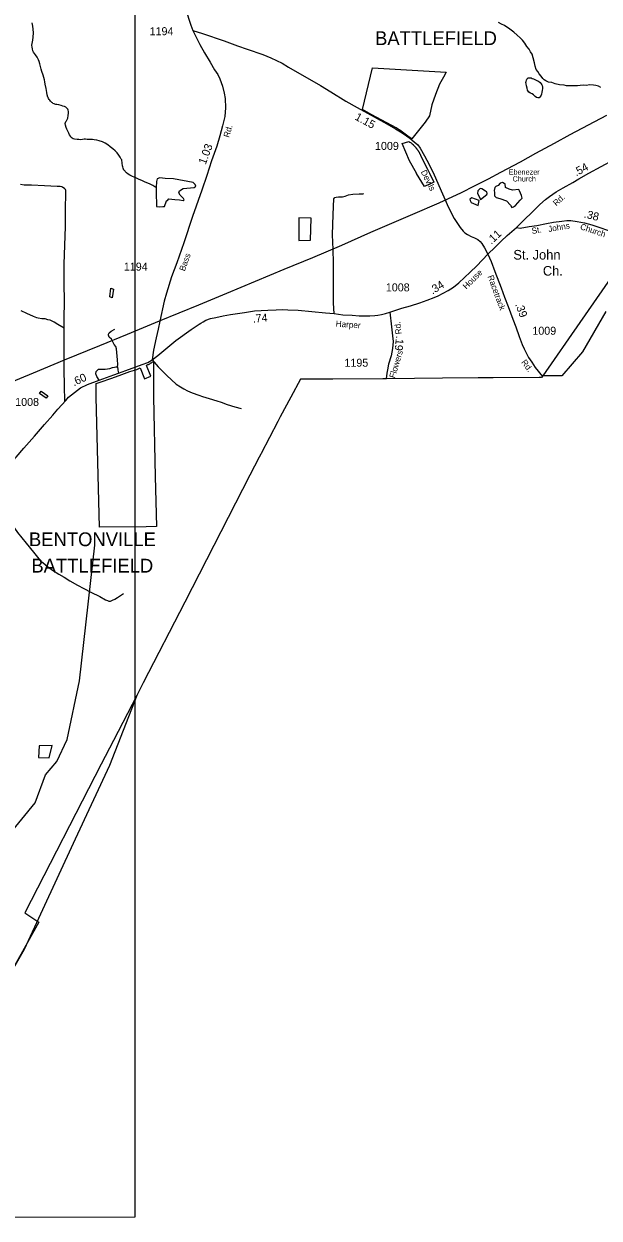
# Model space of a CAD drawing. Extents: x 2082433 to 2279600, y 546599 to 755198.
# Drawn here: x 2207567 to 2216545, y 557259 to 575906 of the extents above; entities that cross this region are included whole.
import ezdxf

# ---------------------------------------------------------------- set-up
doc = ezdxf.new("R2010")
doc.units = 0
for name, color, linetype in [('Exist Boundary Land Use NC Cultural Resources Department', 7, 'Continuous'), ('Exist Boundary Land Use NC Cultural Resources Department Label', 7, 'Continuous'), ('Exist Boundary Political CountyLine', 7, 'Continuous'), ('Exist Boundary Political Fire Districts', 7, 'Continuous'), ('Exist Cultural Church Label', 7, 'Continuous'), ('Exist Cultural Church with Cemetery Label', 7, 'Continuous'), ('Exist Hydrographic Creek Single Shore', 7, 'Continuous'), ('Exist Hydrographic Misc Water Feature', 7, 'Continuous'), ('Exist Hydrographic Pond Under 1500 Sq Ft', 7, 'Continuous'), ('Exist Road Non-System Type 51', 7, 'Continuous'), ('Exist Road Secondary Mileage Hundredths English Label', 7, 'Continuous'), ('Exist Road Secondary Type 51 Attributed', 7, 'Continuous'), ('Exist Road Secondary Type 51 Label', 7, 'Continuous'), ('Exist Road Secondary Type 51 Number Label', 7, 'Continuous'), ('Exist Utilities Electrical Transmission Line', 7, 'Continuous'), ('Map Preparation Inset Cut Line', 7, 'Continuous')]:
    doc.layers.add(name, color=color, linetype=linetype)

msp = doc.modelspace()

# ---------------------------------------------------------------- linework, layer by layer
at = {"layer": 'Exist Boundary Land Use NC Cultural Resources Department'}
for points in [[(2213622, 574112), (2213579, 574139), (2213432, 574244), (2213424, 574250), (2213379, 574281), (2213078, 574445), (2213000, 574488), (2212852, 574571), (2213008, 575221), (2214159, 575153), (2214117, 575075), (2214053, 574963), (2213992, 574805), (2213933, 574640), (2213895, 574471), (2213828, 574373), (2213622, 574112)], [(2213817, 573368), (2213696, 573570), (2213693, 573574), (2213586, 573765), (2213473, 574038), (2213575, 574069), (2213592, 574057), (2213609, 574047), (2213614, 574043), (2213619, 574038), (2213625, 574034), (2213630, 574030), (2213634, 574026), (2213640, 574021), (2213645, 574016), (2213649, 574012), (2213654, 574007), (2213659, 574002), (2213664, 573998), (2213668, 573993), (2213673, 573988), (2213677, 573983), (2213682, 573978), (2213685, 573973), (2213690, 573967), (2213698, 573957), (2213702, 573952), (2213706, 573946), (2213710, 573941), (2213714, 573935), (2213717, 573930), (2213721, 573924), (2213724, 573919), (2213728, 573913), (2213731, 573907), (2213735, 573901), (2213738, 573896), (2213741, 573890), (2213744, 573884), (2213747, 573878), (2213750, 573872), (2213753, 573866), (2213755, 573860), (2213758, 573854), (2213763, 573841), (2213860, 573650), (2213897, 573575), (2213966, 573433), (2213817, 573368)], [(2208747, 568047), (2208696, 570076), (2208695, 570289), (2208757, 570313), (2208940, 570376), (2209094, 570432), (2209218, 570476), (2209329, 570511), (2209382, 570533), (2209450, 570365), (2209549, 570406), (2209479, 570573), (2209484, 570575), (2209493, 570580), (2209502, 570585), (2209512, 570590), (2209522, 570595), (2209531, 570600), (2209540, 570605), (2209550, 570611), (2209559, 570616), (2209568, 570622), (2209577, 570628), (2209588, 570634), (2209588, 570315), (2209589, 570076), (2209617, 568837), (2209635, 568056), (2209476, 568055), (2208747, 568047)]]:
    msp.add_lwpolyline(points, dxfattribs=at)
at = {"layer": 'Exist Boundary Political CountyLine'}
msp.add_lwpolyline([(2216652, 571417), (2216288, 570784), (2215964, 570408), (2215665, 570408), (2215648, 570384), (2215607, 570384), (2214893, 570378), (2214658, 570377), (2214098, 570373), (2213228, 570366), (2213168, 570366), (2212391, 570360), (2212328, 570360), (2212305, 570360), (2212021, 570358), (2211884, 570357), (2211732, 570076), (2211565, 569769), (2211528, 569697), (2211400, 569449), (2211271, 569198), (2211266, 569188), (2211241, 569140), (2211095, 568857), (2210078, 566878), (2209429, 565617), (2209375, 565511), (2209371, 565502), (2209328, 565420), (2208904, 564324), (2208365, 563176), (2207573, 561455), (2206922, 560323)], dxfattribs=at)
at = {"layer": 'Exist Boundary Political Fire Districts'}
for points in [[(2216978, 572298), (2216246, 571241), (2215665, 570408), (2215648, 570384), (2215607, 570384), (2214893, 570379), (2214658, 570377), (2214098, 570373), (2213228, 570366), (2213168, 570366), (2212391, 570360), (2212328, 570360), (2212305, 570360), (2212021, 570358), (2211884, 570357), (2211732, 570076), (2211565, 569769), (2211528, 569697), (2211400, 569449), (2211271, 569198), (2211266, 569188), (2211241, 569140), (2211095, 568857), (2210078, 566878), (2209429, 565617), (2209375, 565511), (2209371, 565502), (2209328, 565420), (2208964, 564714), (2208774, 564345), (2207580, 562027)], [(2207580, 562027), (2207798, 561882), (2207036, 560517), (2206863, 560205), (2206788, 560076), (2206512, 559570), (2206201, 559042), (2205964, 558640), (2205959, 558631), (2205767, 558304), (2205369, 557629), (2205029, 557824), (2204203, 558299), (2203821, 558119), (2203413, 558512), (2203412, 558513), (2203257, 558617), (2203132, 558700), (2203121, 558701), (2202644, 558703), (2202424, 558703), (2201761, 558672), (2200077, 558111)]]:
    msp.add_lwpolyline(points, dxfattribs=at)
at = {"layer": 'Exist Hydrographic Creek Single Shore'}
for points in [[(2207814, 575281), (2207804, 575317), (2207794, 575346), (2207772, 575386), (2207748, 575422), (2207717, 575462), (2207705, 575486), (2207699, 575514), (2207695, 575540), (2207692, 575572), (2207697, 575602), (2207702, 575628), (2207706, 575654), (2207712, 575700), (2207715, 575768), (2207711, 575824), (2207706, 575872), (2207696, 575920)], [(2216571, 574913), (2216533, 574933), (2216491, 574944), (2216455, 574950), (2216401, 574952), (2216345, 574945), (2216299, 574949), (2216247, 574943), (2216205, 574939), (2216141, 574936), (2216091, 574940), (2216038, 574941), (2215997, 574947), (2215927, 574953), (2215859, 574970), (2215807, 574990), (2215755, 574996), (2215713, 575019), (2215687, 575031), (2215665, 575053), (2215639, 575091), (2215608, 575124), (2215586, 575160), (2215562, 575192), (2215549, 575244), (2215535, 575300), (2215513, 575376), (2215498, 575433), (2215476, 575469), (2215452, 575511), (2215416, 575555), (2215387, 575603), (2215347, 575652), (2215312, 575688), (2215268, 575732), (2215216, 575774), (2215152, 575821), (2215067, 575878), (2215023, 575904), (2214973, 575926)], [(2209633, 573353), (2209613, 573362), (2209577, 573384), (2209529, 573407), (2209461, 573435), (2209406, 573462), (2209368, 573476), (2209316, 573500), (2209262, 573521), (2209220, 573543), (2209192, 573561), (2209170, 573579), (2209147, 573599), (2209140, 573609), (2209129, 573622), (2209121, 573636), (2209115, 573654), (2209109, 573672), (2209107, 573690), (2209103, 573730), (2209101, 573748), (2209096, 573766), (2209093, 573782), (2209086, 573794), (2209070, 573824), (2209048, 573858), (2209022, 573892), (2208989, 573923), (2208957, 573953), (2208915, 573987), (2208877, 574017), (2208836, 574044), (2208796, 574064), (2208744, 574082), (2208704, 574091), (2208666, 574097), (2208636, 574099), (2208608, 574101), (2208586, 574101), (2208556, 574102), (2208530, 574104), (2208510, 574104), (2208483, 574098), (2208456, 574095), (2208422, 574099), (2208398, 574099), (2208359, 574105), (2208336, 574109), (2208322, 574121), (2208306, 574134), (2208292, 574152), (2208278, 574176), (2208266, 574202), (2208255, 574230), (2208237, 574260), (2208227, 574290), (2208217, 574324), (2208212, 574348), (2208215, 574366), (2208222, 574380), (2208230, 574394), (2208244, 574412), (2208252, 574434), (2208260, 574474), (2208264, 574512), (2208264, 574540), (2208259, 574560), (2208253, 574572), (2208239, 574590), (2208219, 574606), (2208201, 574614), (2208175, 574623), (2208147, 574633), (2208113, 574641), (2208081, 574645), (2208065, 574649), (2208049, 574653), (2208037, 574656), (2208021, 574664), (2208011, 574673), (2208003, 574680), (2207990, 574692), (2207983, 574700), (2207972, 574714), (2207964, 574724), (2207952, 574742), (2207944, 574758), (2207942, 574764), (2207932, 574800), (2207925, 574836), (2207913, 574896), (2207897, 574963), (2207894, 574999), (2207890, 575031), (2207878, 575071), (2207866, 575107), (2207847, 575161), (2207837, 575197), (2207825, 575243), (2207814, 575281)], [(2207280, 563175), (2207742, 563743), (2207906, 564180), (2208079, 564389), (2208244, 564730), (2208437, 565648), (2208672, 567766)]]:
    msp.add_lwpolyline(points, dxfattribs=at)
at = {"layer": 'Exist Hydrographic Misc Water Feature'}
msp.add_lwpolyline([(2208922, 571780), (2208964, 571766), (2208947, 571626), (2208907, 571642), (2208922, 571780)], dxfattribs=at)
at = {"layer": 'Exist Hydrographic Pond Under 1500 Sq Ft'}
for points in [[(2215541, 575040), (2215581, 575018), (2215597, 575010), (2215625, 574990), (2215640, 574969), (2215651, 574955), (2215655, 574943), (2215659, 574917), (2215662, 574895), (2215656, 574867), (2215650, 574839), (2215644, 574811), (2215639, 574791), (2215628, 574777), (2215621, 574761), (2215609, 574750), (2215605, 574749), (2215587, 574750), (2215567, 574756), (2215548, 574774), (2215521, 574796), (2215502, 574812), (2215474, 574823), (2215448, 574842), (2215436, 574857), (2215426, 574871), (2215424, 574901), (2215414, 574939), (2215405, 574969), (2215401, 574989), (2215405, 575007), (2215411, 575029), (2215419, 575045), (2215427, 575053), (2215435, 575061), (2215443, 575063), (2215461, 575065), (2215482, 575061), (2215501, 575054), (2215521, 575048), (2215541, 575040)], [(2209633, 573353), (2209633, 573229), (2209636, 573109), (2209639, 573053), (2209682, 573050), (2209736, 573053), (2209761, 573056), (2209793, 573141), (2209807, 573149), (2209830, 573172), (2209923, 573163), (2209997, 573158), (2210054, 573149), (2210068, 573161), (2210057, 573180), (2210006, 573232), (2209986, 573268), (2209997, 573297), (2210054, 573337), (2210227, 573351), (2210250, 573371), (2210239, 573396), (2210210, 573430), (2209901, 573484), (2209770, 573493), (2209687, 573501), (2209645, 573484), (2209636, 573444), (2209633, 573353)], [(2215063, 573416), (2215037, 573430), (2215002, 573419), (2214968, 573384), (2214933, 573368), (2214915, 573350), (2214907, 573304), (2214910, 573271), (2214912, 573241), (2214912, 573220), (2214938, 573195), (2214996, 573181), (2215101, 573141), (2215160, 573077), (2215181, 573041), (2215209, 573051), (2215240, 573072), (2215314, 573151), (2215344, 573187), (2215332, 573228), (2215302, 573298), (2215291, 573320), (2215194, 573312), (2215142, 573325), (2215086, 573353), (2215076, 573407), (2215063, 573416)], [(2214772, 573292), (2214716, 573328), (2214689, 573334), (2214651, 573298), (2214645, 573260), (2214672, 573210), (2214695, 573166), (2214790, 573240), (2214798, 573260), (2214790, 573281), (2214772, 573292)], [(2214672, 573148), (2214557, 573189), (2214527, 573169), (2214530, 573148), (2214548, 573119), (2214657, 573072), (2214672, 573148)], [(2212049, 572873), (2211856, 572877), (2211856, 572522), (2212042, 572527), (2212049, 572873)], [(2207808, 570135), (2207837, 570170), (2207938, 570096), (2207912, 570060), (2207808, 570135)], [(2208007, 564636), (2207807, 564631), (2207793, 564453), (2207960, 564444), (2208007, 564636)]]:
    msp.add_lwpolyline(points, dxfattribs=at)
at = {"layer": 'Exist Road Non-System Type 51'}
for points in [[(2208195, 571157), (2208198, 571321), (2208200, 571556), (2208196, 571874), (2208198, 572154), (2208206, 572452), (2208214, 572736), (2208218, 573056), (2208223, 573222), (2208220, 573280), (2208220, 573302), (2208214, 573318), (2208200, 573338), (2208174, 573352), (2208160, 573359), (2208134, 573367), (2208084, 573367), (2207890, 573376), (2207686, 573390), (2207570, 573389), (2207514, 573399)], [(2212408, 571382), (2212400, 571543), (2212399, 571820), (2212400, 572174), (2212396, 572382), (2212386, 572611), (2212392, 572930), (2212404, 573176), (2212422, 573193), (2212443, 573200), (2212475, 573204), (2212501, 573204), (2212523, 573203), (2212542, 573203), (2212579, 573217), (2212635, 573239), (2212700, 573245), (2212800, 573250), (2212856, 573252), (2212875, 573255)], [(2208195, 571157), (2208097, 571214), (2208038, 571248), (2208006, 571263), (2207976, 571279), (2207940, 571287), (2207898, 571299), (2207848, 571300), (2207792, 571310), (2207770, 571318), (2207718, 571335), (2207614, 571385), (2207525, 571426)], [(2208205, 570005), (2208199, 570265), (2208197, 570499), (2208196, 570681), (2208197, 570851), (2208198, 571013), (2208195, 571157)], [(2209027, 570553), (2209033, 570590), (2209028, 570659), (2209017, 570773), (2209011, 570831), (2209001, 570866), (2208976, 570899), (2208949, 570951), (2208934, 570984), (2208899, 571016), (2208885, 571043), (2208886, 571063), (2208897, 571084), (2208927, 571106), (2208986, 571139)], [(2209569, 570661), (2209662, 570551), (2209799, 570418), (2209942, 570279), (2210012, 570238), (2210063, 570206), (2210119, 570176), (2210193, 570143), (2210295, 570107), (2210353, 570086), (2210459, 570055), (2210578, 570022), (2210648, 569998), (2210740, 569965), (2210858, 569928), (2210960, 569898)], [(2208740, 570344), (2208705, 570400), (2208692, 570443), (2208694, 570478), (2208710, 570493), (2208733, 570512), (2208766, 570514), (2208801, 570514), (2208836, 570516), (2208910, 570525), (2208949, 570541), (2208979, 570547), (2209000, 570550), (2209027, 570553)], [(2209027, 570553), (2209031, 570503), (2209036, 570474), (2209044, 570452)], [(2206997, 568620), (2207118, 568460), (2207233, 568303), (2207350, 568138), (2207467, 567965), (2207604, 567800), (2207715, 567659), (2207802, 567553), (2207832, 567516), (2207866, 567490), (2207933, 567432), (2208013, 567377), (2208111, 567314), (2208194, 567268), (2208282, 567209), (2208404, 567143), (2208503, 567092)], [(2208503, 567092), (2208611, 567033), (2208752, 566964), (2208842, 566915), (2208870, 566901), (2208892, 566893), (2208918, 566893), (2208952, 566906), (2208984, 566924), (2209028, 566948), (2209073, 566981), (2209121, 567013)]]:
    msp.add_lwpolyline(points, dxfattribs=at)
at = {"layer": 'Exist Road Secondary Type 51 Attributed'}
for points in [[(2209518, 578138), (2209567, 577907), (2209597, 577790), (2209634, 577670), (2209682, 577521), (2209739, 577330), (2209812, 577086), (2209864, 576886), (2209910, 576714), (2209966, 576508), (2210010, 576349), (2210082, 576179), (2210136, 575997), (2210172, 575886), (2210205, 575803)], [(2210205, 575803), (2210250, 575710), (2210312, 575583), (2210385, 575454), (2210474, 575307), (2210543, 575189), (2210592, 575113), (2210627, 575049), (2210666, 574933), (2210693, 574826), (2210706, 574742), (2210715, 574595), (2210701, 574461), (2210665, 574312), (2210624, 574157), (2210579, 573994), (2210495, 573767), (2210420, 573536), (2210342, 573309), (2210197, 572897), (2210062, 572485), (2209953, 572174), (2209873, 571954), (2209795, 571702), (2209758, 571575), (2209687, 571266), (2209661, 571139), (2209632, 571006), (2209590, 570812), (2209569, 570661)], [(2210205, 575803), (2210352, 575756), (2210693, 575641), (2210901, 575565), (2211053, 575510), (2211296, 575428), (2211422, 575376), (2211507, 575336), (2211596, 575292), (2211697, 575232), (2212195, 574942), (2212355, 574844), (2212593, 574699), (2212771, 574602), (2213036, 574456), (2213232, 574345), (2213369, 574269), (2213469, 574205), (2213589, 574123), (2213658, 574066), (2213715, 574017), (2213754, 573966), (2213817, 573847), (2213890, 573708), (2213970, 573547), (2214101, 573253), (2214194, 573040), (2214284, 572867), (2214333, 572788), (2214377, 572729), (2214425, 572671), (2214450, 572641), (2214489, 572615), (2214549, 572587), (2214600, 572567), (2214652, 572538), (2214687, 572508), (2214712, 572478), (2214758, 572411), (2214808, 572311)], [(2215255, 572725), (2215619, 573087), (2215708, 573164), (2215768, 573209), (2215875, 573282), (2215983, 573348), (2216133, 573431), (2216228, 573488), (2216385, 573573), (2216771, 573781), (2216942, 573875), (2217154, 573990), (2217414, 574133), (2217489, 574162), (2217591, 574209)], [(2215255, 572725), (2215312, 572718), (2215455, 572741), (2215573, 572760), (2215724, 572790), (2215835, 572808), (2215963, 572828), (2216041, 572837), (2216101, 572835), (2216201, 572822), (2216317, 572800), (2216429, 572767), (2216798, 572643), (2216992, 572576), (2217080, 572538), (2217163, 572498)], [(2214808, 572311), (2214925, 572418), (2215017, 572512), (2215108, 572600), (2215255, 572725)], [(2213279, 571407), (2213465, 571465), (2213603, 571503), (2213745, 571549), (2213862, 571593), (2213969, 571636), (2214033, 571660), (2214112, 571699), (2214188, 571743), (2214272, 571797), (2214354, 571865), (2214445, 571945), (2214534, 572027), (2214636, 572130), (2214808, 572311)], [(2214808, 572311), (2214859, 572196), (2214919, 572040), (2215015, 571784), (2215070, 571639), (2215124, 571495), (2215196, 571297), (2215244, 571174), (2215297, 571024), (2215345, 570899), (2215373, 570833), (2215405, 570770), (2215443, 570699), (2215493, 570624), (2215547, 570542), (2215659, 570399)], [(2209569, 570661), (2209660, 570730), (2209936, 570961), (2210177, 571132), (2210302, 571219), (2210326, 571235), (2210363, 571255), (2210407, 571278), (2210478, 571306), (2210564, 571323), (2210679, 571349), (2210794, 571368), (2211010, 571400), (2211165, 571423), (2211375, 571437), (2211504, 571441), (2211597, 571444), (2211688, 571441), (2211849, 571436), (2212059, 571417), (2212272, 571393), (2212408, 571382), (2212544, 571365), (2212693, 571356), (2212799, 571349), (2212967, 571349), (2213043, 571351), (2213092, 571356), (2213150, 571368), (2213211, 571382), (2213279, 571407)], [(2213279, 571407), (2213304, 571177), (2213322, 571033), (2213328, 570948), (2213320, 570839), (2213300, 570724), (2213260, 570593), (2213240, 570504), (2213229, 570452), (2213219, 570366)], [(2207141, 568794), (2207230, 568889), (2207329, 569007), (2207445, 569143), (2207565, 569281), (2207733, 569466), (2207889, 569648), (2208018, 569795), (2208097, 569889), (2208222, 570024), (2208262, 570075), (2208451, 570225), (2208560, 570276), (2208740, 570344), (2208973, 570425), (2209044, 570452), (2209156, 570494), (2209412, 570585), (2209499, 570621), (2209569, 570661)]]:
    msp.add_lwpolyline(points, dxfattribs=at)
at = {"layer": 'Exist Utilities Electrical Transmission Line'}
msp.add_lwpolyline([(2216658, 574474), (2216376, 574322), (2216087, 574172), (2215842, 574038), (2215553, 573880), (2215312, 573749), (2215007, 573587), (2214812, 573483), (2214597, 573370), (2214392, 573269), (2214045, 573106), (2213632, 572927), (2212979, 572647), (2212522, 572446), (2212072, 572255), (2211625, 572072), (2211175, 571883), (2210730, 571696), (2210294, 571515), (2209677, 571263), (2209181, 571058), (2208747, 570881), (2208198, 570655), (2207712, 570452), (2207285, 570277)], dxfattribs=at)
at = {"layer": 'Map Preparation Inset Cut Line'}
msp.add_lwpolyline([(2133614, 585980), (2209297, 585980), (2209297, 557274), (2194089, 557271), (2194089, 546599), (2133614, 546599)], close=True, dxfattribs=at)

# ---------------------------------------------------------------- texts
at = {"layer": 'Exist Boundary Land Use NC Cultural Resources Department Label'}
for s, p in [('BATTLEFIELD', (2213048, 575575)), ('BENTONVILLE', (2207646, 567751)), ('BATTLEFIELD', (2207684, 567339))]:
    msp.add_text(s, height=215, dxfattribs=at).set_placement(p)
at = {"layer": 'Exist Cultural Church Label'}
for s, p in [('St. John', (2215206, 572226)), ('Ch.', (2215667, 571975))]:
    msp.add_text(s, height=150, dxfattribs=at).set_placement(p)
at = {"layer": 'Exist Cultural Church with Cemetery Label'}
for s, p in [('Ebenezer', (2215133, 573552)), ('Church', (2215194, 573445))]:
    msp.add_text(s, height=82, dxfattribs=at).set_placement(p)
at = {"layer": 'Exist Road Secondary Mileage Hundredths English Label'}
for s, rotation, p in [('1.15', 331.7218, (2212722, 574417)), ('1.03', 69.5672, (2210403, 573700)), ('.54', 28.901, (2216187, 573522)), ('.38', 346.0544, (2216300, 572884)), ('.11', 42.9861, (2214861, 572455)), ('.34', 32.2576, (2213944, 571677)), ('.74', 4.6855, (2211142, 571240)), ('.39', 290.5451, (2215233, 571526)), ('.19', 264.4945, (2213376, 571040)), ('.60', 25.1448, (2208348, 570245))]:
    msp.add_text(s, height=125, rotation=rotation, dxfattribs=at).set_placement(p)
at = {"layer": 'Exist Road Secondary Type 51 Label'}
for s, rotation, p in [('Rd.', 73.6478, (2210770, 574124)), ('Devils', 296.6727, (2213758, 573596)), ('Rd.', 43.1579, (2215878, 573055)), ('St.', 9.9982, (2215500, 572625)), ('Johns', 10.4283, (2215759, 572653)), ('Church', 341.4311, (2216240, 572702)), ('Bass', 70.226, (2210077, 572037)), ('House', 44.6073, (2214472, 571756)), ('Racetrack', 290.055, (2214802, 571962)), ('Harper', 356.1191, (2212432, 571178)), ('Rd.', 97.1052, (2213464, 571065)), ('Flowers', 73.3334, (2213357, 570367)), ('Rd.', 307.1302, (2215324, 570620))]:
    msp.add_text(s, height=95, rotation=rotation, dxfattribs=at).set_placement(p)
at = {"layer": 'Exist Road Secondary Type 51 Number Label'}
for s, p in [('1194', (2209529, 575729)), ('1009', (2213047, 573938)), ('1194', (2209127, 572053)), ('1008', (2213216, 571729)), ('1009', (2215503, 571052)), ('1195', (2212570, 570553)), ('1008', (2207431, 569940))]:
    msp.add_text(s, height=125, dxfattribs=at).set_placement(p)

doc.saveas('drawing.dxf')
